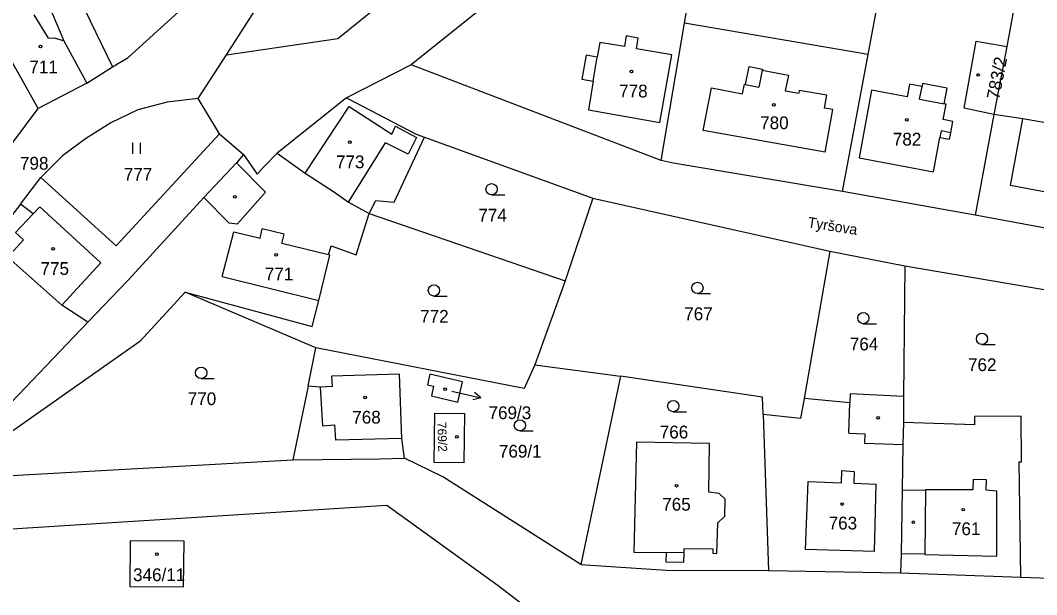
# Model space of a CAD drawing. Extents: x -869103 to -863415, y -1015889 to -1012477.
# Drawn here: x -866715.3 to -866580, y -1013307 to -1013230.5 of the extents above; entities that cross this region are included whole.
import ezdxf

# ---------------------------------------------------------------- set-up
doc = ezdxf.new("R2010")
doc.units = 0
for name, color, linetype in [('Hranice parcel', 7, 'Continuous'), ('Parcelní čísla', 7, 'Continuous'), ('Pop  PČ popisy', 7, 'Continuous'), ('Vnitřní kresba', 7, 'Continuous'), ('Značky budov', 7, 'Continuous'), ('Značky kultur', 7, 'Continuous')]:
    doc.layers.add(name, color=color, linetype=linetype)

msp = doc.modelspace()

# ---------------------------------------------------------------- linework, layer by layer
at = {"layer": 'Hranice parcel'}
for p, q in [((-866715.05, -1013211.79), (-866703.05, -1013236.7)), ((-866626.86, -1013230.86), (-866623.77, -1013212.82)), ((-866602.42, -1013235.06), (-866599.09, -1013217.26)), ((-866581.53, -1013221.09), (-866583.95, -1013233.99)), ((-866629.99, -1013249.18), (-866626.86, -1013230.86)), ((-866602.42, -1013235.06), (-866626.86, -1013230.86)), ((-866712.92, -1013242.24), (-866718.47, -1013232.4)), ((-866583.95, -1013233.99), (-866585.65, -1013243.03)), ((-866691.62, -1013240.9), (-866687.88, -1013235.07)), ((-866605.84, -1013253.29), (-866602.42, -1013235.06)), ((-866706.48, -1013238.88), (-866703.05, -1013236.7)), ((-866663.27, -1013236.43), (-866671.87, -1013240.82)), ((-866629.99, -1013249.18), (-866663.27, -1013236.43)), ((-866706.48, -1013238.88), (-866712.92, -1013242.24)), ((-866688.8, -1013245.59), (-866691.62, -1013240.9)), ((-866671.87, -1013240.82), (-866681.13, -1013248.19)), ((-866585.65, -1013243.03), (-866588.17, -1013256.43)), ((-866688.8, -1013245.59), (-866685.58, -1013248.34)), ((-866661.48, -1013246.07), (-866639.06, -1013254.16)), ((-866685.58, -1013248.34), (-866686.54, -1013249.49)), ((-866682.95, -1013250.06), (-866681.13, -1013248.19)), ((-866715.29, -1013254.97), (-866712.58, -1013251.43)), ((-866588.17, -1013256.43), (-866605.84, -1013253.29)), ((-866639.06, -1013254.16), (-866642.75, -1013265.17)), ((-866639.06, -1013254.16), (-866607.5, -1013261.24)), ((-866668.87, -1013256.21), (-866642.75, -1013265.17)), ((-866575.37, -1013258.83), (-866588.17, -1013256.43)), ((-866607.5, -1013261.24), (-866610.93, -1013280.85)), ((-866607.5, -1013261.24), (-866597.51, -1013263.2)), ((-866597.51, -1013263.2), (-866597.7, -1013280.59)), ((-866597.51, -1013263.2), (-866575.53, -1013266.94)), ((-866642.75, -1013265.17), (-866646.8, -1013276.38)), ((-866675.94, -1013274.09), (-866693.35, -1013266.67)), ((-866720.03, -1013285.01), (-866706.33, -1013270.69)), ((-866676.99, -1013279.19), (-866675.94, -1013274.09)), ((-866646.8, -1013276.38), (-866635.39, -1013277.88)), ((-866635.39, -1013277.88), (-866640.68, -1013302.93)), ((-866676.99, -1013279.19), (-866679.01, -1013289)), ((-866597.7, -1013280.59), (-866597.72, -1013284.05)), ((-866616.38, -1013282.96), (-866615.68, -1013303.76)), ((-866716.51, -1013291.1), (-866679.01, -1013289)), ((-866615.68, -1013303.76), (-866598.09, -1013304.05)), ((-866582.08, -1013304.63), (-866576.51, -1013304.83))]:
    msp.add_line(p, q, dxfattribs=at)
for points in [[(-866687.88, -1013235.07), (-866671.08, -1013208.91), (-866671.29, -1013206.14)], [(-866623.77, -1013212.82), (-866632.03, -1013213.81), (-866641, -1013218.54), (-866663.27, -1013236.43)], [(-866687.88, -1013235.07), (-866673.03, -1013232.93), (-866661.15, -1013223.3)], [(-866712.96, -1013225.11), (-866709.51, -1013233.21), (-866706.48, -1013238.88)], [(-866703.05, -1013236.7), (-866700.96, -1013235.45), (-866693.78, -1013228.93)], [(-866638.12, -1013233.44), (-866638.48, -1013235.41), (-866639.95, -1013235.14), (-866640.54, -1013238.35), (-866639.01, -1013238.61), (-866639.67, -1013242.43), (-866630.16, -1013244.12), (-866628.55, -1013235.08), (-866633.27, -1013234.27), (-866633.02, -1013232.85), (-866634.62, -1013232.55), (-866634.87, -1013234), (-866638.12, -1013233.44)], [(-866585.65, -1013243.03), (-866589.64, -1013242.18), (-866588.04, -1013233.27), (-866583.95, -1013233.99)], [(-866592.27, -1013241.6), (-866591.88, -1013239.54), (-866595.15, -1013238.9), (-866595.23, -1013239.31), (-866596.9, -1013239), (-866597.2, -1013240.68), (-866601.98, -1013239.81), (-866603.61, -1013248.79), (-866593.71, -1013250.67), (-866592.84, -1013246.09), (-866591.57, -1013246.31), (-866591.4, -1013245.46), (-866591.12, -1013243.96), (-866592.4, -1013243.72), (-866592, -1013241.65), (-866592.27, -1013241.6)], [(-866691.62, -1013240.9), (-866695.76, -1013241.4), (-866699.66, -1013242.43), (-866703.24, -1013244.15), (-866706.62, -1013246.26), (-866709.7, -1013248.55), (-866712.58, -1013251.43)], [(-866671.87, -1013240.82), (-866662.59, -1013245.67), (-866661.48, -1013246.07)], [(-866722.97, -1013255.91), (-866718.01, -1013249.03), (-866712.92, -1013242.24)], [(-866575.37, -1013258.83), (-866574.48, -1013254.19), (-866573.68, -1013249.77), (-866572.43, -1013250.05), (-866572.27, -1013249.26), (-866572, -1013247.62), (-866573.26, -1013247.39), (-866572.87, -1013245.24), (-866576.07, -1013244.66), (-866575.75, -1013243.01), (-866577.45, -1013242.68), (-866577.78, -1013244.34), (-866581.8, -1013243.61), (-866585.65, -1013243.03)], [(-866712.58, -1013251.43), (-866702.56, -1013260.51), (-866688.8, -1013245.59)], [(-866668.87, -1013256.21), (-866667.98, -1013254.5), (-866665.55, -1013254.72), (-866661.48, -1013246.07)], [(-866685.58, -1013248.34), (-866683.76, -1013250.99), (-866682.95, -1013250.06)], [(-866681.13, -1013248.19), (-866677.38, -1013250.84), (-866673.49, -1013253.36), (-866671.62, -1013254.71), (-866668.87, -1013256.21)], [(-866686.54, -1013249.49), (-866690.87, -1013254.08), (-866701.02, -1013265.14), (-866706.33, -1013270.69)], [(-866605.84, -1013253.29), (-866628.37, -1013249.53), (-866629.99, -1013249.18)], [(-866715.29, -1013254.97), (-866717.09, -1013257.31), (-866718.83, -1013260.37), (-866725.98, -1013278.3), (-866720.03, -1013285.01)], [(-866706.33, -1013270.69), (-866709.79, -1013268.42), (-866716.98, -1013262.04), (-866714.88, -1013259.74), (-866715.94, -1013258.74), (-866713.59, -1013256.25), (-866715.29, -1013254.97)], [(-866673.93, -1013260.54), (-866670.6, -1013261.72), (-866668.87, -1013256.21)], [(-866693.35, -1013266.67), (-866676.44, -1013271.26), (-866675.58, -1013267.79), (-866674.08, -1013261.77)], [(-866674.08, -1013261.77), (-866674.27, -1013261.72), (-866673.93, -1013260.54)], [(-866693.35, -1013266.67), (-866699.39, -1013273.25), (-866718.91, -1013286.95)], [(-866646.8, -1013276.38), (-866648.23, -1013279.52), (-866675.94, -1013274.09)], [(-866664.15, -1013288.81), (-866664.52, -1013286.18), (-866664.82, -1013277.6), (-866673.89, -1013277.86), (-866673.8, -1013279.25), (-866675.39, -1013279.35), (-866676.99, -1013279.19)], [(-866660.58, -1013280.51), (-866657.04, -1013281.33), (-866656.42, -1013278.63), (-866660.79, -1013277.62), (-866661.11, -1013279.01), (-866660.28, -1013279.2), (-866660.58, -1013280.51)], [(-866616.38, -1013282.96), (-866616.48, -1013280.65), (-866635.39, -1013277.88)], [(-866597.7, -1013280.59), (-866604.81, -1013280.24), (-866604.85, -1013281.43), (-866610.93, -1013280.85)], [(-866610.93, -1013280.85), (-866611.4, -1013283.52), (-866616.38, -1013282.96)], [(-866656.25, -1013289.43), (-866660.19, -1013289.38), (-866660.11, -1013282.78), (-866656.16, -1013282.83), (-866656.25, -1013289.43)], [(-866582.08, -1013304.63), (-866582.29, -1013289.29), (-866581.99, -1013289.29), (-866582.04, -1013283.2), (-866588.24, -1013283.26), (-866588.25, -1013284.37), (-866597.72, -1013284.05)], [(-866597.72, -1013284.05), (-866597.77, -1013286.95), (-866597.87, -1013292.99), (-866598.02, -1013301.52), (-866598.09, -1013304.05)], [(-866633.61, -1013301.31), (-866629.31, -1013301.37), (-866629.33, -1013302.59), (-866626.95, -1013302.62), (-866626.93, -1013301.41), (-866626.92, -1013300.83), (-866623.08, -1013300.88), (-866623.09, -1013301.46), (-866622.55, -1013301.47), (-866622.42, -1013297.38), (-866621.49, -1013296.52), (-866621.46, -1013294.27), (-866622.23, -1013293.49), (-866623.61, -1013293.32), (-866623.52, -1013286.82), (-866633.25, -1013286.68), (-866633.61, -1013301.31)], [(-866679.01, -1013289), (-866667.4, -1013288.9), (-866664.15, -1013288.81)], [(-866640.68, -1013302.93), (-866659.04, -1013291.26), (-866664.15, -1013288.81)], [(-866537.06, -1013313.92), (-866556.03, -1013312.28), (-866613.15, -1013310.87), (-866644.46, -1013311.32), (-866651.7, -1013305.79), (-866666.51, -1013295.11), (-866726.35, -1013298.88)], [(-866693.57, -1013305.93), (-866693.51, -1013299.86), (-866700.68, -1013299.8), (-866700.75, -1013305.86), (-866693.57, -1013305.93)], [(-866640.68, -1013302.93), (-866629.32, -1013303.72), (-866615.68, -1013303.76)], [(-866598.09, -1013304.05), (-866585.73, -1013304.5), (-866582.08, -1013304.63)]]:
    msp.add_lwpolyline(points, dxfattribs=at)
at = {"layer": 'Pop  PČ popisy'}
for p, q in [((-866657.83, -1013279.89), (-866656.89, -1013280.1)), ((-866656.89, -1013280.1), (-866653.97, -1013280.78)), ((-866653.97, -1013280.78), (-866655.05, -1013281.04)), ((-866653.97, -1013280.78), (-866654.83, -1013280.06))]:
    msp.add_line(p, q, dxfattribs=at)
at = {"layer": 'Vnitřní kresba'}
for p, q in [((-866711.58, -1013232.88), (-866713.47, -1013229.77)), ((-866711.58, -1013232.88), (-866710.77, -1013232.84)), ((-866710.77, -1013232.84), (-866709.51, -1013233.21)), ((-866639.01, -1013238.61), (-866638.48, -1013235.41)), ((-866618.73, -1013239.03), (-866618.26, -1013236.66)), ((-866618.26, -1013236.66), (-866616.48, -1013237)), ((-866616.51, -1013237.13), (-866616.95, -1013239.38)), ((-866616.48, -1013237), (-866616.51, -1013237.13)), ((-866616.51, -1013237.13), (-866613, -1013237.82)), ((-866613, -1013237.82), (-866613.48, -1013239.88)), ((-866624.36, -1013245.16), (-866623.27, -1013239.48)), ((-866623.27, -1013239.48), (-866619.13, -1013240.27)), ((-866619.13, -1013240.27), (-866618.88, -1013239)), ((-866618.88, -1013239), (-866618.73, -1013239.03)), ((-866618.73, -1013239.03), (-866616.95, -1013239.38)), ((-866613.48, -1013239.88), (-866611.66, -1013240.21)), ((-866611.59, -1013239.82), (-866611.66, -1013240.21)), ((-866607.92, -1013240.48), (-866611.59, -1013239.82)), ((-866595.56, -1013240.99), (-866595.23, -1013239.31)), ((-866608.23, -1013242.2), (-866607.92, -1013240.48)), ((-866595.56, -1013240.99), (-866592.27, -1013241.6)), ((-866677.38, -1013250.84), (-866671.52, -1013241.96)), ((-866671.52, -1013241.96), (-866665.86, -1013245.67)), ((-866607.13, -1013242.39), (-866608.23, -1013242.2)), ((-866608.13, -1013248.03), (-866607.13, -1013242.39)), ((-866583.46, -1013252.5), (-866581.8, -1013243.61)), ((-866665.86, -1013245.67), (-866665.34, -1013244.61)), ((-866665.34, -1013244.61), (-866662.57, -1013246.08)), ((-866608.13, -1013248.03), (-866624.36, -1013245.16)), ((-866592.68, -1013245.22), (-866592.84, -1013246.09)), ((-866591.4, -1013245.46), (-866592.68, -1013245.22)), ((-866671.62, -1013254.71), (-866666.68, -1013246.82)), ((-866663.66, -1013248.3), (-866666.68, -1013246.82)), ((-866662.57, -1013246.08), (-866663.66, -1013248.3)), ((-866686.54, -1013249.49), (-866682.65, -1013253.37)), ((-866686.38, -1013257.59), (-866682.65, -1013253.37)), ((-866574.48, -1013254.19), (-866583.46, -1013252.5)), ((-866690.87, -1013254.08), (-866687.53, -1013257.44)), ((-866713.59, -1013256.25), (-866712.73, -1013255.34)), ((-866712.73, -1013255.34), (-866704.6, -1013262.78)), ((-866687.53, -1013257.44), (-866686.38, -1013257.59)), ((-866688.44, -1013264.59), (-866686.87, -1013258.64)), ((-866686.87, -1013258.64), (-866683.39, -1013259.49)), ((-866683.39, -1013259.49), (-866683.09, -1013258.25)), ((-866680.17, -1013258.96), (-866683.09, -1013258.25)), ((-866680.48, -1013260.2), (-866680.17, -1013258.96)), ((-866674.27, -1013261.72), (-866680.48, -1013260.2)), ((-866709.79, -1013268.42), (-866704.6, -1013262.78)), ((-866688.44, -1013264.59), (-866675.58, -1013267.79)), ((-866675.39, -1013279.35), (-866675.08, -1013284.48)), ((-866604.99, -1013285.46), (-866604.85, -1013281.43)), ((-866675.08, -1013284.48), (-866673.47, -1013284.37)), ((-866673.47, -1013284.37), (-866673.34, -1013286.4)), ((-866664.52, -1013286.18), (-866673.34, -1013286.4)), ((-866605.95, -1013292.06), (-866605.93, -1013290.43)), ((-866605.93, -1013290.43), (-866604.26, -1013290.57)), ((-866604.26, -1013290.57), (-866604.32, -1013292.13)), ((-866588.43, -1013291.61), (-866588.47, -1013293.01)), ((-866586.64, -1013291.66), (-866588.43, -1013291.61)), ((-866586.68, -1013293.05), (-866586.64, -1013291.66)), ((-866610.73, -1013300.97), (-866610.4, -1013291.89)), ((-866610.4, -1013291.89), (-866605.95, -1013292.06)), ((-866604.32, -1013292.13), (-866601.36, -1013292.24)), ((-866601.58, -1013301.22), (-866601.36, -1013292.24)), ((-866597.87, -1013292.99), (-866594.78, -1013293.05)), ((-866588.47, -1013293.01), (-866594.78, -1013293)), ((-866594.78, -1013293), (-866594.78, -1013293.05)), ((-866594.78, -1013293.05), (-866594.87, -1013301.58)), ((-866585.25, -1013293.18), (-866586.68, -1013293.05)), ((-866585.26, -1013301.83), (-866585.25, -1013293.18)), ((-866601.58, -1013301.22), (-866610.73, -1013300.97)), ((-866626.93, -1013301.41), (-866629.31, -1013301.37)), ((-866594.87, -1013301.58), (-866598.02, -1013301.52)), ((-866594.87, -1013301.58), (-866594.87, -1013301.63)), ((-866594.87, -1013301.63), (-866585.26, -1013301.83))]:
    msp.add_line(p, q, dxfattribs=at)
msp.add_lwpolyline([(-866604.99, -1013285.46), (-866602.85, -1013285.53), (-866602.89, -1013286.78), (-866597.77, -1013286.95)], dxfattribs=at)
at = {"layer": 'Značky budov'}
for centre in [(-866712.64, -1013233.97), (-866633.94, -1013237.31), (-866587.75, -1013237.77), (-866614.97, -1013241.76), (-866597.25, -1013243.75), (-866671.43, -1013246.73), (-866686.75, -1013253.99), (-866710.96, -1013260.92), (-866681.25, -1013261.73), (-866658.75, -1013279.6), (-866669.39, -1013280.72), (-866601.09, -1013283.43), (-866657.17, -1013285.94), (-866627.93, -1013292.46), (-866605.86, -1013294.9), (-866589.74, -1013295.65), (-866596.39, -1013297.33), (-866697.12, -1013301.58)]:
    msp.add_circle(centre, 0.175, dxfattribs=at)
at = {"layer": 'Značky kultur'}
for p, q in [((-866700.32, -1013248.29), (-866700.32, -1013246.79)), ((-866699.32, -1013248.29), (-866699.32, -1013246.79)), ((-866652.56, -1013253.74), (-866650.81, -1013253.74)), ((-866660.24, -1013267.21), (-866658.49, -1013267.21)), ((-866625.14, -1013266.87), (-866623.39, -1013266.87)), ((-866603.05, -1013270.89), (-866601.3, -1013270.89)), ((-866587.25, -1013273.65), (-866585.5, -1013273.65)), ((-866691.23, -1013278.18), (-866689.48, -1013278.18)), ((-866628.36, -1013282.61), (-866626.61, -1013282.61)), ((-866648.78, -1013285.17), (-866647.03, -1013285.17))]:
    msp.add_line(p, q, dxfattribs=at)
for centre in [(-866652.56, -1013252.99), (-866660.24, -1013266.46), (-866625.14, -1013266.12), (-866603.05, -1013270.14), (-866587.25, -1013272.9), (-866691.23, -1013277.43), (-866628.36, -1013281.86), (-866648.78, -1013284.42)]:
    msp.add_circle(centre, 0.75, dxfattribs=at)

# ---------------------------------------------------------------- texts
at = {"layer": 'Parcelní čísla'}
for s, p in [('711', (-866714.11, -1013237.55)), ('778', (-866635.57, -1013240.76)), ('780', (-866616.79, -1013244.99)), ('782', (-866599.12, -1013247.17)), ('798', (-866715.36, -1013250.38)), ('773', (-866673.28, -1013250.19)), ('777', (-866701.53, -1013251.84)), ('774', (-866654.32, -1013257.29)), ('775', (-866712.63, -1013264.39)), ('771', (-866682.75, -1013265.11)), ('772', (-866662.07, -1013270.76)), ('767', (-866626.9, -1013270.42)), ('764', (-866604.85, -1013274.44)), ('762', (-866589.11, -1013277.2)), ('770', (-866693.02, -1013281.73)), ('769/3', (-866652.96, -1013283.59)), ('768', (-866671.11, -1013284.19)), ('766', (-866630.16, -1013286.16)), ('769/1', (-866651.58, -1013288.72)), ('765', (-866629.83, -1013295.78)), ('763', (-866607.67, -1013298.28)), ('761', (-866591.25, -1013299.04)), ('346/11', (-866700.3, -1013305.16))]:
    msp.add_text(s, height=1.7, dxfattribs=at).set_placement(p)
for s, height, rotation, p in [('783/2', 1.7, 79, (-866584.97, -1013241.14)), ('769/2', 1.19, 272, (-866659.79, -1013283.99))]:
    msp.add_text(s, height=height, rotation=rotation, dxfattribs=at).set_placement(p)
at = {"layer": 'Pop  PČ popisy'}
msp.add_text('Tyršova', height=1.4, rotation=351, dxfattribs=at).set_placement((-866610.54, -1013258.04))

doc.saveas('drawing.dxf')
